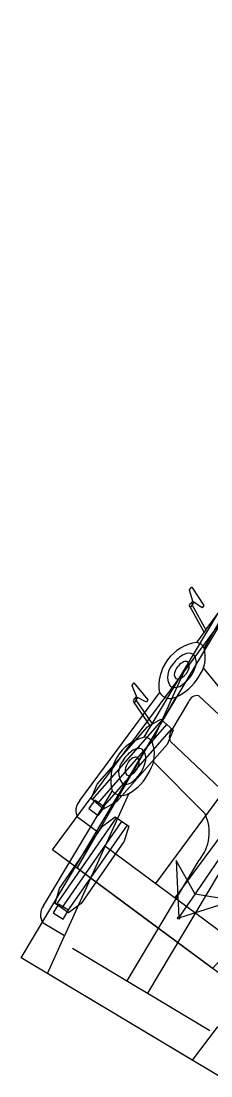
# Model space of a CAD drawing. Extents: x 973688 to 979179, y 703586 to 707602.
# Drawn here: x 973941.62 to 973948.22, y 707215.06 to 707251.69 of the extents above; entities that cross this region are included whole.
import ezdxf

# ---------------------------------------------------------------- set-up
doc = ezdxf.new("R2010")
doc.units = 0
doc.layers.add('0-NPLT', color=7, linetype='Continuous')
doc.layers.add('NO PLOT', color=7, linetype='Continuous')

msp = doc.modelspace()

# ---------------------------------------------------------------- linework, layer by layer
at = {"layer": '0-NPLT'}
for p, q in [((973949.386, 707232.353), (973947.985, 707229.921)), ((973949.386, 707232.353), (973947.985, 707229.921)), ((973947.606, 707231.521), (973947.598, 707231.548)), ((973947.606, 707231.521), (973947.598, 707231.548)), ((973947.629, 707231.505), (973947.606, 707231.521)), ((973947.629, 707231.505), (973947.606, 707231.521)), ((973948.049, 707230.544), (973947.989, 707230.463)), ((973948.049, 707230.544), (973947.989, 707230.463)), ((973949.572, 707227.254), (973947.956, 707229.24)), ((973949.572, 707227.254), (973947.956, 707229.24)), ((973947.003, 707228.216), (973944.294, 707223.514)), ((973947.003, 707228.216), (973944.294, 707223.514)), ((973944.102, 707224.657), (973946.524, 707227.41)), ((973944.102, 707224.657), (973946.524, 707227.41)), ((973944.274, 707224.506), (973946.696, 707227.259)), ((973944.274, 707224.506), (973946.696, 707227.259)), ((973944.446, 707224.354), (973946.868, 707227.107)), ((973944.446, 707224.354), (973946.868, 707227.107)), ((973946.309, 707221.744), (973949.217, 707225.677)), ((973946.309, 707221.744), (973949.217, 707225.677)), ((973946.979, 707221.248), (973949.888, 707225.181)), ((973946.979, 707221.248), (973949.888, 707225.181)), ((973944.187, 707224.632), (973943.975, 707224.346)), ((973944.187, 707224.632), (973943.975, 707224.346)), ((973944.518, 707224.387), (973944.187, 707224.632)), ((973944.518, 707224.387), (973944.187, 707224.632)), ((973944.307, 707224.101), (973944.518, 707224.387)), ((973944.307, 707224.101), (973944.518, 707224.387)), ((973943.975, 707224.346), (973944.307, 707224.101)), ((973943.975, 707224.346), (973944.307, 707224.101)), ((973944.524, 707223.064), (973948.997, 707219.756)), ((973944.524, 707223.064), (973948.997, 707219.756))]:
    msp.add_line(p, q, dxfattribs=at)
for points in [[(973974.835, 707252.19), (973973.399, 707249.915), (973971.935, 707247.651), (973970.384, 707245.313), (973968.756, 707242.919), (973967.115, 707240.57), (973965.465, 707238.266), (973963.8, 707235.998), (973962.118, 707233.762), (973960.413, 707231.55), (973958.683, 707229.36), (973956.952, 707227.22), (973955.241, 707225.152), (973953.489, 707223.084), (973951.716, 707221.037), (973949.146, 707218.152), (973942.714, 707222.908), (973951.71, 707235.067), (973953.281, 707237.057), (973955.407, 707239.823), (973955.568, 707240.095), (973973.993, 707283.317)], [(973974.835, 707252.19), (973973.399, 707249.915), (973971.935, 707247.651), (973970.384, 707245.313), (973968.756, 707242.919), (973967.115, 707240.57), (973965.465, 707238.266), (973963.8, 707235.998), (973962.118, 707233.762), (973960.413, 707231.55), (973958.683, 707229.36), (973956.952, 707227.22), (973955.241, 707225.152), (973953.489, 707223.084), (973951.716, 707221.037), (973949.146, 707218.152), (973942.714, 707222.908), (973951.71, 707235.067), (973953.281, 707237.057), (973955.407, 707239.823), (973955.568, 707240.095), (973973.993, 707283.317)], [(973947.547, 707231.477), (973947.597, 707231.547), (973947.597, 707231.55), (973947.484, 707231.93), (973947.483, 707231.933), (973947.554, 707232.029), (973947.555, 707232.028), (973947.981, 707231.393), (973947.92, 707231.311), (973947.63, 707231.505), (973947.629, 707231.505), (973947.582, 707231.44), (973947.581, 707231.439), (973947.581, 707231.439), (973947.569, 707231.402), (973947.569, 707231.402), (973948.049, 707230.544), (973951.126, 707234.706)], [(973947.547, 707231.477), (973947.597, 707231.547), (973947.597, 707231.55), (973947.484, 707231.93), (973947.483, 707231.933), (973947.554, 707232.029), (973947.555, 707232.028), (973947.981, 707231.393), (973947.92, 707231.311), (973947.63, 707231.505), (973947.629, 707231.505), (973947.582, 707231.44), (973947.581, 707231.439), (973947.581, 707231.439), (973947.569, 707231.402), (973947.569, 707231.402), (973948.049, 707230.544), (973951.126, 707234.706)], [(973947.731, 707230.114), (973947.984, 707230.457), (973947.984, 707230.472), (973947.503, 707231.343)], [(973947.731, 707230.114), (973947.984, 707230.457), (973947.984, 707230.472), (973947.503, 707231.343)], [(973943.67, 707224.622), (973946.431, 707228.357)], [(973943.67, 707224.622), (973946.431, 707228.357)], [(973949.958, 707219.325), (973949.269, 707219.835), (973949.261, 707219.839), (973948.283, 707218.79), (973948.232, 707218.828), (973945.93, 707220.53), (973943.628, 707222.232), (973943.577, 707222.27), (973944.293, 707223.512), (973944.287, 707223.519), (973943.598, 707224.029)], [(973949.958, 707219.325), (973949.269, 707219.835), (973949.261, 707219.839), (973948.283, 707218.79), (973948.232, 707218.828), (973945.93, 707220.53), (973943.628, 707222.232), (973943.577, 707222.27), (973944.293, 707223.512), (973944.287, 707223.519), (973943.598, 707224.029)]]:
    msp.add_lwpolyline(points, dxfattribs=at)
msp.add_lwpolyline([(973944.488, 707224.317), (973944.059, 707224.695), (973944.269, 707225.194), (973946.013, 707227.176), (973946.481, 707227.447), (973946.911, 707227.07), (973946.701, 707226.57), (973944.957, 707224.588)], close=True, dxfattribs=at)
msp.add_lwpolyline([(973944.488, 707224.317), (973944.059, 707224.695), (973944.269, 707225.194), (973946.013, 707227.176), (973946.481, 707227.447), (973946.911, 707227.07), (973946.701, 707226.57), (973944.957, 707224.588)], close=True, dxfattribs=at)
for centre, radius, start, end in [((973947.523, 707231.391), 0.0522, 142.4015, 247.2561), ((973947.523, 707231.391), 0.0522, 142.4015, 247.2561), ((973947.577, 707231.374), 0.108, 106.4952, 152.6777), ((973947.577, 707231.374), 0.108, 106.4952, 152.6777), ((973947.943, 707228.596), 1.53, 98.0117, 189.0207), ((973947.943, 707228.596), 1.53, 98.0117, 189.0207), ((973947.673, 707229.769), 0.347, 25.8461, 80.6567), ((973947.673, 707229.769), 0.347, 25.8461, 80.6567), ((973946.893, 707229.607), 1.136, 322.2235, 16.026), ((973946.893, 707229.607), 1.136, 322.2235, 16.026), ((973947.752, 707228.774), 1.03, 116.3426, 144.7291), ((973947.752, 707228.774), 1.03, 116.3426, 144.7291), ((973947.458, 707229.425), 0.317, 59.3691, 120.9615), ((973947.458, 707229.425), 0.317, 59.3691, 120.9615), ((973947.278, 707229.42), 0.44, 335.3132, 39.126), ((973947.278, 707229.42), 0.44, 335.3132, 39.126), ((973947.353, 707228.913), 0.634, 134.1028, 210.1045), ((973947.353, 707228.913), 0.634, 134.1028, 210.1045), ((973947.528, 707228.907), 0.589, 116.2744, 159.2572), ((973947.528, 707228.907), 0.589, 116.2744, 159.2572), ((973946.557, 707229.632), 1.189, 304.6501, 340.5394), ((973946.557, 707229.632), 1.189, 304.6501, 340.5394), ((973947.34, 707229.281), 0.17, 61.188, 115.2523), ((973947.34, 707229.281), 0.17, 61.188, 115.2523), ((973947.211, 707229.275), 0.263, 322.4538, 36.3557), ((973947.211, 707229.275), 0.263, 322.4538, 36.3557), ((973947.172, 707229.006), 0.223, 150.7538, 220.3563), ((973947.172, 707229.006), 0.223, 150.7538, 220.3563), ((973947.084, 707228.996), 0.158, 238.4901, 300.0029), ((973947.084, 707228.996), 0.158, 238.4901, 300.0029), ((973946.325, 707229.78), 1.704, 293.4396, 329.3477), ((973946.325, 707229.78), 1.704, 293.4396, 329.3477), ((973946.905, 707229.374), 0.575, 296.594, 333.1644), ((973946.905, 707229.374), 0.575, 296.594, 333.1644), ((973946.979, 707228.917), 0.366, 241.5713, 314.0522), ((973946.979, 707228.917), 0.366, 241.5713, 314.0522), ((973946.803, 707228.591), 0.425, 211.5818, 298.1182), ((973946.803, 707228.591), 0.425, 211.5818, 298.1182), ((973944.014, 707224.279), 0.486, 135.1048, 211.056), ((973944.014, 707224.279), 0.486, 135.1048, 211.056)]:
    msp.add_arc(centre, radius, start, end, dxfattribs=at)
for start_param, end_param in [(0.569648, 1.840391), (0.569648, 1.840391), (2.398717, 3.668019), (2.398717, 3.668019)]:
    msp.add_ellipse((973947.524, 707231.41), major_axis=(-0.0465, -0.0629), ratio=0.544872, start_param=start_param, end_param=end_param, dxfattribs=at)
at = {"layer": 'NO PLOT'}
for p, q in [((973947.335, 707229.216), (973946.179, 707226.659)), ((973945.645, 707228.214), (973945.635, 707228.24)), ((973945.67, 707228.201), (973945.645, 707228.214)), ((973947.441, 707228.045), (973946.861, 707227.075)), ((973949.991, 707226.202), (973947.801, 707228.262)), ((973946.182, 707227.285), (973946.13, 707227.199)), ((973946.813, 707226.672), (973949.003, 707224.613)), ((973948.02, 707224.161), (973946.217, 707225.979)), ((973945.369, 707224.867), (973943.134, 707219.921)), ((973942.849, 707221.014), (973944.941, 707224.025)), ((973943.037, 707220.883), (973945.129, 707223.894)), ((973943.225, 707220.752), (973945.317, 707223.764)), ((973945.313, 707218.357), (973947.821, 707222.556)), ((973946.029, 707217.929), (973948.538, 707222.129)), ((973942.918, 707221.024), (973942.735, 707220.718)), ((973942.735, 707220.718), (973943.089, 707220.506)), ((973943.272, 707220.812), (973942.918, 707221.024)), ((973943.089, 707220.506), (973943.272, 707220.812)), ((973943.407, 707219.495), (973948.183, 707216.642))]:
    msp.add_line(p, q, dxfattribs=at)
for points in [[(973948.489, 707215.06), (973941.621, 707219.163), (973949.546, 707232.404)], [(973945.59, 707228.165), (973945.634, 707228.239), (973945.634, 707228.242), (973945.483, 707228.609), (973945.482, 707228.612), (973945.543, 707228.714), (973945.545, 707228.714), (973946.031, 707228.124), (973945.978, 707228.036), (973945.671, 707228.201), (973945.67, 707228.2), (973945.629, 707228.132), (973945.629, 707228.131), (973945.629, 707228.13), (973945.62, 707228.093), (973945.62, 707228.092), (973946.182, 707227.285), (973948.836, 707231.729)], [(973945.908, 707226.827), (973946.126, 707227.192), (973946.125, 707227.207), (973945.56, 707228.027)], [(973942.404, 707220.963), (973944.786, 707224.95)], [(973947.106, 707220.546), (973949.011, 707221.156), (973947.676, 707221.368), (973947.01, 707222.543), (973947.106, 707220.546)], [(973949.182, 707216.308), (973948.446, 707216.748), (973948.438, 707216.751), (973947.567, 707215.611), (973947.513, 707215.643), (973945.055, 707217.112), (973942.597, 707218.58), (973942.543, 707218.613), (973943.133, 707219.919), (973943.127, 707219.926), (973942.391, 707220.365)]]:
    msp.add_lwpolyline(points, dxfattribs=at)
for points in [[(973943.272, 707220.72), (973942.802, 707221.046), (973942.953, 707221.566), (973944.459, 707223.734), (973944.894, 707224.057), (973945.364, 707223.731), (973945.212, 707223.211), (973943.706, 707221.043)], [(973947.106, 707220.546), (973949.011, 707221.156), (973947.676, 707221.368), (973947.01, 707222.543)]]:
    msp.add_lwpolyline(points, close=True, dxfattribs=at)
msp.add_circle((973947.106, 707220.546), 0.0417, dxfattribs=at)
for centre, radius, start, end in [((973709.103, 707385.623), 289.648, 325.2551, 335.89167), ((973945.575, 707228.077), 0.0522, 148.0288, 252.8834), ((973945.631, 707228.065), 0.108, 112.1226, 158.3051), ((973947.754, 707227.933), 0.332, 81.8028, 160.2248), ((973947.164, 707226.834), 0.387, 141.5814, 204.8134), ((973946.267, 707225.337), 1.53, 103.639, 194.648), ((973945.884, 707226.478), 0.347, 31.4734, 86.284), ((973945.123, 707226.24), 1.136, 327.8508, 21.6533), ((973946.06, 707225.495), 1.03, 121.9699, 150.3564), ((973945.704, 707226.114), 0.317, 64.9964, 126.5888), ((973945.525, 707226.091), 0.44, 340.9405, 44.7533), ((973945.649, 707225.594), 0.634, 139.7301, 215.7318), ((973945.824, 707225.605), 0.589, 121.9018, 164.8845), ((973945.6, 707225.959), 0.17, 66.8153, 120.8796), ((973944.786, 707226.232), 1.189, 310.2774, 346.1667), ((973945.472, 707225.94), 0.263, 328.0811, 41.9831), ((973945.46, 707225.669), 0.223, 156.3811, 225.9836), ((973945.373, 707225.651), 0.158, 244.1174, 305.6302), ((973944.541, 707226.356), 1.704, 299.0669, 334.975), ((973945.159, 707226.009), 0.575, 302.2213, 338.7917), ((973945.276, 707225.561), 0.366, 247.1986, 319.6796), ((973945.133, 707225.22), 0.425, 217.2092, 303.7455), ((973946.647, 707223.516), 1.517, 320.7263, 25.1537), ((973942.781, 707220.655), 0.486, 140.7322, 216.6833)]:
    msp.add_arc(centre, radius, start, end, dxfattribs=at)
for start_param, end_param in [(0.569648, 1.840391), (2.398717, 3.668019)]:
    msp.add_ellipse((973945.574, 707228.096), major_axis=(-0.0401, -0.0672), ratio=0.544872, start_param=start_param, end_param=end_param, dxfattribs=at)

doc.saveas('drawing.dxf')
